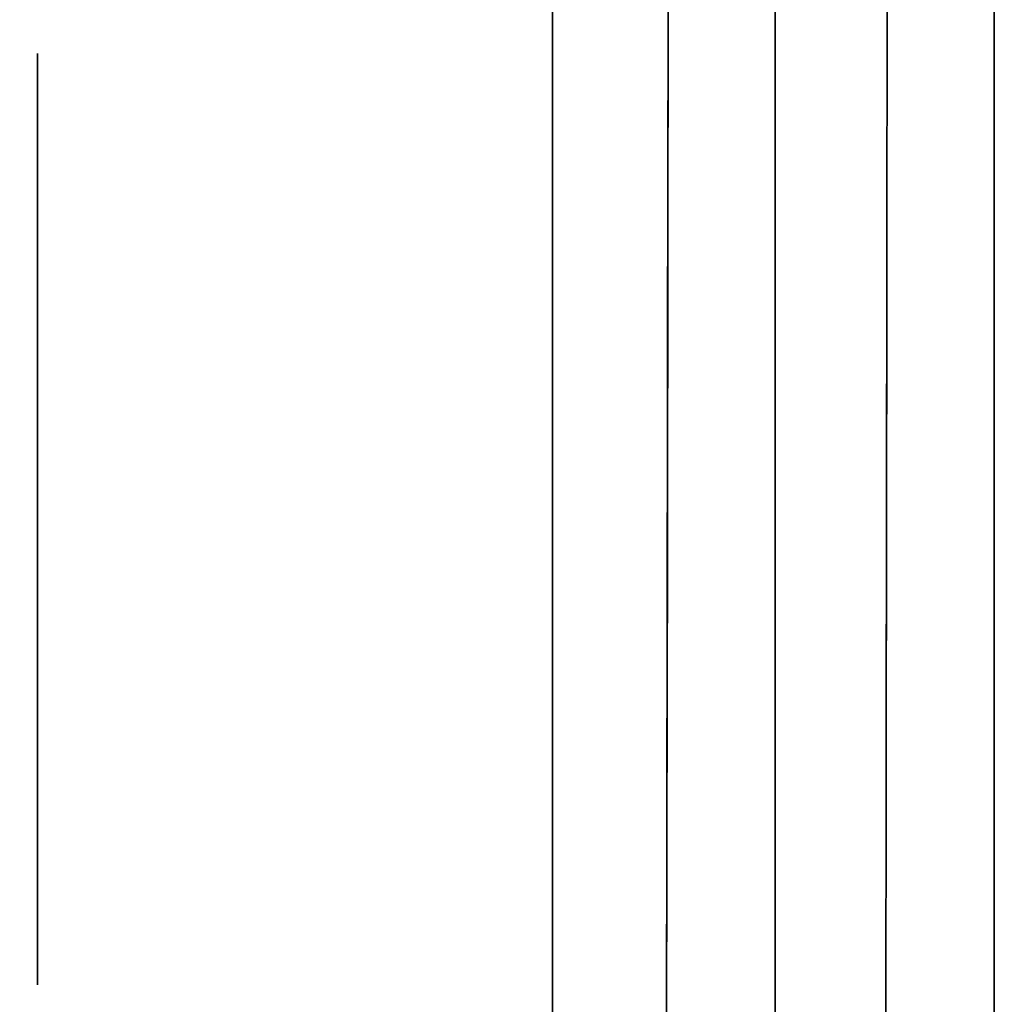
# Model space of a CAD drawing. Extents: x 413.3 to 457.5, y 5047.8 to 5050.
# Tile 343 of 656: x 435.3438 to 435.3718, y 5047.8479 to 5047.8762. Entities that reach past the tile are written whole.
import ezdxf

# ---------------------------------------------------------------- set-up
doc = ezdxf.new("R2010")
doc.units = 0
doc.header["$LTSCALE"] = 150
doc.header["$MEASUREMENT"] = 0
doc.layers.add('3DFACE_BOLT', color=7, linetype='CONTINUOUS')
doc.layers.add('3DFACE_SHAPE', color=7, linetype='CONTINUOUS')

msp = doc.modelspace()

# ---------------------------------------------------------------- linework, layer by layer
at = {"layer": '3DFACE_BOLT', "color": 1}
for points, invisible_edges in [([(435.359139, 5047.875234, -0.135), (435.359139, 5047.868547, -0.146583), (435.344339, 5047.875234, -0.135)], 14), ([(435.344339, 5047.875234, -0.135), (435.359139, 5047.868547, -0.146583), (435.344339, 5047.868547, -0.146583)], 3), ([(435.359139, 5047.868547, -0.123417), (435.359139, 5047.875234, -0.135), (435.344339, 5047.868547, -0.123417)], 14), ([(435.344339, 5047.868547, -0.123417), (435.359139, 5047.875234, -0.135), (435.344339, 5047.875234, -0.135)], 3), ([(435.344339, 5047.875234, -0.135), (435.344339, 5047.868547, -0.146583), (435.344339, 5047.868547, -0.123417)], 2), ([(435.359139, 5047.875234, -0.065), (435.359139, 5047.868547, -0.076583), (435.344339, 5047.875234, -0.065)], 14), ([(435.344339, 5047.875234, -0.065), (435.359139, 5047.868547, -0.076583), (435.344339, 5047.868547, -0.076583)], 3), ([(435.359139, 5047.868547, -0.053417), (435.359139, 5047.875234, -0.065), (435.344339, 5047.868547, -0.053417)], 14), ([(435.344339, 5047.868547, -0.053417), (435.359139, 5047.875234, -0.065), (435.344339, 5047.875234, -0.065)], 3), ([(435.344339, 5047.875234, -0.065), (435.344339, 5047.868547, -0.076583), (435.344339, 5047.868547, -0.053417)], 2), ([(435.359139, 5047.875234, -0.135), (435.359139, 5047.868547, -0.123417), (435.359139, 5047.868547, -0.146583)], 2), ([(435.359139, 5047.875234, -0.065), (435.359139, 5047.868547, -0.053417), (435.359139, 5047.868547, -0.076583)], 2), ([(435.378239, 5047.869859, -0.135), (435.378239, 5047.869468, -0.137472), (435.328239, 5047.869859, -0.135)], 14), ([(435.328239, 5047.869859, -0.135), (435.378239, 5047.869468, -0.137472), (435.328239, 5047.869468, -0.137472)], 3), ([(435.378239, 5047.869468, -0.132528), (435.378239, 5047.869859, -0.135), (435.328239, 5047.869468, -0.132528)], 14), ([(435.328239, 5047.869468, -0.132528), (435.378239, 5047.869859, -0.135), (435.328239, 5047.869859, -0.135)], 3), ([(435.378239, 5047.869859, -0.065), (435.378239, 5047.869468, -0.067472), (435.328239, 5047.869859, -0.065)], 14), ([(435.328239, 5047.869859, -0.065), (435.378239, 5047.869468, -0.067472), (435.328239, 5047.869468, -0.067472)], 3), ([(435.378239, 5047.869468, -0.062528), (435.378239, 5047.869859, -0.065), (435.328239, 5047.869468, -0.062528)], 14), ([(435.328239, 5047.869468, -0.062528), (435.378239, 5047.869859, -0.065), (435.328239, 5047.869859, -0.065)], 3), ([(435.378239, 5047.869468, -0.137472), (435.378239, 5047.868332, -0.139702), (435.328239, 5047.869468, -0.137472)], 14), ([(435.328239, 5047.869468, -0.137472), (435.378239, 5047.868332, -0.139702), (435.328239, 5047.868332, -0.139702)], 3), ([(435.378239, 5047.868332, -0.130298), (435.378239, 5047.869468, -0.132528), (435.328239, 5047.868332, -0.130298)], 14), ([(435.328239, 5047.868332, -0.130298), (435.378239, 5047.869468, -0.132528), (435.328239, 5047.869468, -0.132528)], 3), ([(435.378239, 5047.869468, -0.067472), (435.378239, 5047.868332, -0.069702), (435.328239, 5047.869468, -0.067472)], 14), ([(435.328239, 5047.869468, -0.067472), (435.378239, 5047.868332, -0.069702), (435.328239, 5047.868332, -0.069702)], 3), ([(435.378239, 5047.868332, -0.060298), (435.378239, 5047.869468, -0.062528), (435.328239, 5047.868332, -0.060298)], 14), ([(435.328239, 5047.868332, -0.060298), (435.378239, 5047.869468, -0.062528), (435.328239, 5047.869468, -0.062528)], 3), ([(435.359139, 5047.868547, -0.146583), (435.359139, 5047.855172, -0.146583), (435.344339, 5047.868547, -0.146583)], 14), ([(435.344339, 5047.868547, -0.146583), (435.359139, 5047.855172, -0.146583), (435.344339, 5047.855172, -0.146583)], 3), ([(435.359139, 5047.855172, -0.123417), (435.359139, 5047.868547, -0.123417), (435.344339, 5047.855172, -0.123417)], 14), ([(435.344339, 5047.855172, -0.123417), (435.359139, 5047.868547, -0.123417), (435.344339, 5047.868547, -0.123417)], 3), ([(435.344339, 5047.868547, -0.146583), (435.344339, 5047.855172, -0.146583), (435.344339, 5047.868547, -0.123417)], 14), ([(435.344339, 5047.868547, -0.123417), (435.344339, 5047.855172, -0.146583), (435.344339, 5047.855172, -0.123417)], 3), ([(435.359139, 5047.868547, -0.076583), (435.359139, 5047.855172, -0.076583), (435.344339, 5047.868547, -0.076583)], 14), ([(435.344339, 5047.868547, -0.076583), (435.359139, 5047.855172, -0.076583), (435.344339, 5047.855172, -0.076583)], 3), ([(435.359139, 5047.855172, -0.053417), (435.359139, 5047.868547, -0.053417), (435.344339, 5047.855172, -0.053417)], 14), ([(435.344339, 5047.855172, -0.053417), (435.359139, 5047.868547, -0.053417), (435.344339, 5047.868547, -0.053417)], 3), ([(435.344339, 5047.868547, -0.076583), (435.344339, 5047.855172, -0.076583), (435.344339, 5047.868547, -0.053417)], 14), ([(435.344339, 5047.868547, -0.053417), (435.344339, 5047.855172, -0.076583), (435.344339, 5047.855172, -0.053417)], 3), ([(435.359139, 5047.868547, -0.123417), (435.359139, 5047.855172, -0.123417), (435.359139, 5047.868547, -0.146583)], 14), ([(435.359139, 5047.868547, -0.146583), (435.359139, 5047.855172, -0.123417), (435.359139, 5047.855172, -0.146583)], 3), ([(435.359139, 5047.868547, -0.053417), (435.359139, 5047.855172, -0.053417), (435.359139, 5047.868547, -0.076583)], 14), ([(435.359139, 5047.868547, -0.076583), (435.359139, 5047.855172, -0.053417), (435.359139, 5047.855172, -0.076583)], 3), ([(435.378239, 5047.868332, -0.139702), (435.378239, 5047.866562, -0.141472), (435.328239, 5047.868332, -0.139702)], 14), ([(435.328239, 5047.868332, -0.139702), (435.378239, 5047.866562, -0.141472), (435.328239, 5047.866562, -0.141472)], 3), ([(435.378239, 5047.866562, -0.128528), (435.378239, 5047.868332, -0.130298), (435.328239, 5047.866562, -0.128528)], 14), ([(435.328239, 5047.866562, -0.128528), (435.378239, 5047.868332, -0.130298), (435.328239, 5047.868332, -0.130298)], 3), ([(435.378239, 5047.868332, -0.069702), (435.378239, 5047.866562, -0.071472), (435.328239, 5047.868332, -0.069702)], 14), ([(435.328239, 5047.868332, -0.069702), (435.378239, 5047.866562, -0.071472), (435.328239, 5047.866562, -0.071472)], 3), ([(435.378239, 5047.866562, -0.058528), (435.378239, 5047.868332, -0.060298), (435.328239, 5047.866562, -0.058528)], 14), ([(435.328239, 5047.866562, -0.058528), (435.378239, 5047.868332, -0.060298), (435.328239, 5047.868332, -0.060298)], 3), ([(435.378239, 5047.866562, -0.141472), (435.378239, 5047.864332, -0.142608), (435.328239, 5047.866562, -0.141472)], 14), ([(435.328239, 5047.866562, -0.141472), (435.378239, 5047.864332, -0.142608), (435.328239, 5047.864332, -0.142608)], 3), ([(435.378239, 5047.864332, -0.127392), (435.378239, 5047.866562, -0.128528), (435.328239, 5047.864332, -0.127392)], 14), ([(435.328239, 5047.864332, -0.127392), (435.378239, 5047.866562, -0.128528), (435.328239, 5047.866562, -0.128528)], 3), ([(435.378239, 5047.866562, -0.071472), (435.378239, 5047.864332, -0.072608), (435.328239, 5047.866562, -0.071472)], 14), ([(435.328239, 5047.866562, -0.071472), (435.378239, 5047.864332, -0.072608), (435.328239, 5047.864332, -0.072608)], 3), ([(435.378239, 5047.864332, -0.057392), (435.378239, 5047.866562, -0.058528), (435.328239, 5047.864332, -0.057392)], 14), ([(435.328239, 5047.864332, -0.057392), (435.378239, 5047.866562, -0.058528), (435.328239, 5047.866562, -0.058528)], 3), ([(435.378239, 5047.864332, -0.142608), (435.378239, 5047.861859, -0.143), (435.328239, 5047.864332, -0.142608)], 14), ([(435.328239, 5047.864332, -0.142608), (435.378239, 5047.861859, -0.143), (435.328239, 5047.861859, -0.143)], 3), ([(435.378239, 5047.861859, -0.127), (435.378239, 5047.864332, -0.127392), (435.328239, 5047.861859, -0.127)], 14), ([(435.328239, 5047.861859, -0.127), (435.378239, 5047.864332, -0.127392), (435.328239, 5047.864332, -0.127392)], 3), ([(435.378239, 5047.864332, -0.072608), (435.378239, 5047.861859, -0.073), (435.328239, 5047.864332, -0.072608)], 14), ([(435.328239, 5047.864332, -0.072608), (435.378239, 5047.861859, -0.073), (435.328239, 5047.861859, -0.073)], 3), ([(435.378239, 5047.861859, -0.057), (435.378239, 5047.864332, -0.057392), (435.328239, 5047.861859, -0.057)], 14), ([(435.328239, 5047.861859, -0.057), (435.378239, 5047.864332, -0.057392), (435.328239, 5047.864332, -0.057392)], 3), ([(435.378239, 5047.861859, -0.143), (435.378239, 5047.859387, -0.142608), (435.328239, 5047.861859, -0.143)], 14), ([(435.328239, 5047.861859, -0.143), (435.378239, 5047.859387, -0.142608), (435.328239, 5047.859387, -0.142608)], 3), ([(435.378239, 5047.859387, -0.127392), (435.378239, 5047.861859, -0.127), (435.328239, 5047.859387, -0.127392)], 14), ([(435.328239, 5047.859387, -0.127392), (435.378239, 5047.861859, -0.127), (435.328239, 5047.861859, -0.127)], 3), ([(435.378239, 5047.861859, -0.073), (435.378239, 5047.859387, -0.072608), (435.328239, 5047.861859, -0.073)], 14), ([(435.328239, 5047.861859, -0.073), (435.378239, 5047.859387, -0.072608), (435.328239, 5047.859387, -0.072608)], 3), ([(435.378239, 5047.859387, -0.057392), (435.378239, 5047.861859, -0.057), (435.328239, 5047.859387, -0.057392)], 14), ([(435.328239, 5047.859387, -0.057392), (435.378239, 5047.861859, -0.057), (435.328239, 5047.861859, -0.057)], 3), ([(435.378239, 5047.859387, -0.142608), (435.378239, 5047.857157, -0.141472), (435.328239, 5047.859387, -0.142608)], 14), ([(435.328239, 5047.859387, -0.142608), (435.378239, 5047.857157, -0.141472), (435.328239, 5047.857157, -0.141472)], 3), ([(435.378239, 5047.857157, -0.128528), (435.378239, 5047.859387, -0.127392), (435.328239, 5047.857157, -0.128528)], 14), ([(435.328239, 5047.857157, -0.128528), (435.378239, 5047.859387, -0.127392), (435.328239, 5047.859387, -0.127392)], 3), ([(435.378239, 5047.859387, -0.072608), (435.378239, 5047.857157, -0.071472), (435.328239, 5047.859387, -0.072608)], 14), ([(435.328239, 5047.859387, -0.072608), (435.378239, 5047.857157, -0.071472), (435.328239, 5047.857157, -0.071472)], 3), ([(435.378239, 5047.857157, -0.058528), (435.378239, 5047.859387, -0.057392), (435.328239, 5047.857157, -0.058528)], 14), ([(435.328239, 5047.857157, -0.058528), (435.378239, 5047.859387, -0.057392), (435.328239, 5047.859387, -0.057392)], 3), ([(435.378239, 5047.857157, -0.141472), (435.378239, 5047.855387, -0.139702), (435.328239, 5047.857157, -0.141472)], 14), ([(435.328239, 5047.857157, -0.141472), (435.378239, 5047.855387, -0.139702), (435.328239, 5047.855387, -0.139702)], 3), ([(435.378239, 5047.855387, -0.130298), (435.378239, 5047.857157, -0.128528), (435.328239, 5047.855387, -0.130298)], 14), ([(435.328239, 5047.855387, -0.130298), (435.378239, 5047.857157, -0.128528), (435.328239, 5047.857157, -0.128528)], 3), ([(435.378239, 5047.857157, -0.071472), (435.378239, 5047.855387, -0.069702), (435.328239, 5047.857157, -0.071472)], 14), ([(435.328239, 5047.857157, -0.071472), (435.378239, 5047.855387, -0.069702), (435.328239, 5047.855387, -0.069702)], 3), ([(435.378239, 5047.855387, -0.060298), (435.378239, 5047.857157, -0.058528), (435.328239, 5047.855387, -0.060298)], 14), ([(435.328239, 5047.855387, -0.060298), (435.378239, 5047.857157, -0.058528), (435.328239, 5047.857157, -0.058528)], 3), ([(435.378239, 5047.855387, -0.139702), (435.378239, 5047.854251, -0.137472), (435.328239, 5047.855387, -0.139702)], 14), ([(435.328239, 5047.855387, -0.139702), (435.378239, 5047.854251, -0.137472), (435.328239, 5047.854251, -0.137472)], 3), ([(435.378239, 5047.854251, -0.132528), (435.378239, 5047.855387, -0.130298), (435.328239, 5047.854251, -0.132528)], 14), ([(435.328239, 5047.854251, -0.132528), (435.378239, 5047.855387, -0.130298), (435.328239, 5047.855387, -0.130298)], 3), ([(435.378239, 5047.855387, -0.069702), (435.378239, 5047.854251, -0.067472), (435.328239, 5047.855387, -0.069702)], 14), ([(435.328239, 5047.855387, -0.069702), (435.378239, 5047.854251, -0.067472), (435.328239, 5047.854251, -0.067472)], 3), ([(435.378239, 5047.854251, -0.062528), (435.378239, 5047.855387, -0.060298), (435.328239, 5047.854251, -0.062528)], 14), ([(435.328239, 5047.854251, -0.062528), (435.378239, 5047.855387, -0.060298), (435.328239, 5047.855387, -0.060298)], 3), ([(435.359139, 5047.855172, -0.146583), (435.359139, 5047.848484, -0.135), (435.344339, 5047.855172, -0.146583)], 14), ([(435.344339, 5047.855172, -0.146583), (435.359139, 5047.848484, -0.135), (435.344339, 5047.848484, -0.135)], 3), ([(435.359139, 5047.848484, -0.135), (435.359139, 5047.855172, -0.123417), (435.344339, 5047.848484, -0.135)], 14), ([(435.344339, 5047.848484, -0.135), (435.359139, 5047.855172, -0.123417), (435.344339, 5047.855172, -0.123417)], 3), ([(435.344339, 5047.855172, -0.146583), (435.344339, 5047.848484, -0.135), (435.344339, 5047.855172, -0.123417)], 12), ([(435.359139, 5047.855172, -0.076583), (435.359139, 5047.848484, -0.065), (435.344339, 5047.855172, -0.076583)], 14), ([(435.344339, 5047.855172, -0.076583), (435.359139, 5047.848484, -0.065), (435.344339, 5047.848484, -0.065)], 3), ([(435.359139, 5047.848484, -0.065), (435.359139, 5047.855172, -0.053417), (435.344339, 5047.848484, -0.065)], 14), ([(435.344339, 5047.848484, -0.065), (435.359139, 5047.855172, -0.053417), (435.344339, 5047.855172, -0.053417)], 3), ([(435.344339, 5047.855172, -0.076583), (435.344339, 5047.848484, -0.065), (435.344339, 5047.855172, -0.053417)], 12), ([(435.359139, 5047.855172, -0.123417), (435.359139, 5047.848484, -0.135), (435.359139, 5047.855172, -0.146583)], 12), ([(435.359139, 5047.855172, -0.053417), (435.359139, 5047.848484, -0.065), (435.359139, 5047.855172, -0.076583)], 12), ([(435.378239, 5047.854251, -0.137472), (435.378239, 5047.853859, -0.135), (435.328239, 5047.854251, -0.137472)], 14), ([(435.328239, 5047.854251, -0.137472), (435.378239, 5047.853859, -0.135), (435.328239, 5047.853859, -0.135)], 3), ([(435.378239, 5047.853859, -0.135), (435.378239, 5047.854251, -0.132528), (435.328239, 5047.853859, -0.135)], 14), ([(435.328239, 5047.853859, -0.135), (435.378239, 5047.854251, -0.132528), (435.328239, 5047.854251, -0.132528)], 3), ([(435.378239, 5047.854251, -0.067472), (435.378239, 5047.853859, -0.065), (435.328239, 5047.854251, -0.067472)], 14), ([(435.328239, 5047.854251, -0.067472), (435.378239, 5047.853859, -0.065), (435.328239, 5047.853859, -0.065)], 3), ([(435.378239, 5047.853859, -0.065), (435.378239, 5047.854251, -0.062528), (435.328239, 5047.853859, -0.065)], 14), ([(435.328239, 5047.853859, -0.065), (435.378239, 5047.854251, -0.062528), (435.328239, 5047.854251, -0.062528)], 3)]:
    msp.add_3dface(points, dxfattribs=dict(at, invisible_edges=invisible_edges))
at = {"layer": '3DFACE_SHAPE', "color": 13}
for points, invisible_edges in [([(435.365539, 5050.025014, -0.1905), (435.26869, 5050.025153, -0.1905), (435.26554, 5047.825153, -0.1905)], 12), ([(435.26869, 5050.025153, -0.0095), (435.362442, 5047.861866, -0.0095), (435.26554, 5047.825153, -0.0095)], 3), ([(435.468689, 5050.024866), (435.26869, 5050.025153), (435.26554, 5047.825153)], 12), ([(435.26554, 5047.825153, -0.2), (435.26869, 5050.025153, -0.2), (435.465539, 5047.824866, -0.2)], 2), ([(435.362389, 5047.825014, -0.1905), (435.365539, 5050.025014, -0.1905), (435.26554, 5047.825153, -0.1905)], 2), ([(435.362623, 5047.988166, -0.0095), (435.362442, 5047.861866, -0.0095), (435.26869, 5050.025153, -0.0095)], 14), ([(435.26869, 5050.025153, -0.2), (435.468689, 5050.024866, -0.2), (435.465539, 5047.824866, -0.2)], 12), ([(435.362389, 5047.825014, -0.1905), (435.365306, 5049.861864, -0.1435), (435.365539, 5050.025014, -0.1905)], 3), ([(435.368923, 5047.988157, -0.0565), (435.371839, 5050.025005, -0.0095), (435.368689, 5047.825005, -0.0095)], 13), ([(435.371606, 5049.861855, -0.1435), (435.368689, 5047.825005, -0.1905), (435.371839, 5050.025005, -0.1905)], 13), ([(435.368689, 5047.825005, -0.0095), (435.371839, 5050.025005, -0.0095), (435.465539, 5047.824866, -0.0095)], 2), ([(435.468689, 5050.024866, -0.1905), (435.371839, 5050.025005, -0.1905), (435.368689, 5047.825005, -0.1905)], 12), ([(435.371839, 5050.025005, -0.0095), (435.468689, 5050.024866, -0.0095), (435.465539, 5047.824866, -0.0095)], 12), ([(435.465539, 5047.824866), (435.468689, 5050.024866), (435.26554, 5047.825153)], 2), ([(435.465539, 5047.824866, -0.1905), (435.468689, 5050.024866, -0.1905), (435.368689, 5047.825005, -0.1905)], 2), ([(435.362389, 5047.825014, -0.1905), (435.362623, 5047.988166, -0.1435), (435.365306, 5049.861864, -0.1435)], 15), ([(435.368923, 5047.988157, -0.1435), (435.368689, 5047.825005, -0.1905), (435.371606, 5049.861855, -0.1435)], 15), ([(435.365539, 5047.834509, -1), (435.365539, 5048.015509, -1), (435.371839, 5047.834509, -1)], 14), ([(435.365539, 5048.015509, -1), (435.371839, 5048.015509, -1), (435.371839, 5047.834509, -1)], 13), ([(435.365539, 5048.015509, -0.2), (435.365539, 5047.834509, -0.2), (435.371839, 5048.015509, -0.2)], 14), ([(435.365539, 5047.834509, -0.2), (435.371839, 5047.834509, -0.2), (435.371839, 5048.015509, -0.2)], 13), ([(435.365539, 5047.834509, -1), (435.365539, 5047.834509, -0.2), (435.365539, 5048.015509, -1)], 2), ([(435.365539, 5047.834509, -0.2), (435.365539, 5048.015509, -0.2), (435.365539, 5048.015509, -1)], 12), ([(435.371839, 5048.015509, -1), (435.371839, 5048.015509, -0.2), (435.371839, 5047.834509, -1)], 2), ([(435.371839, 5048.015509, -0.2), (435.371839, 5047.834509, -0.2), (435.371839, 5047.834509, -1)], 12), ([(435.362623, 5047.988166, -0.1435), (435.362389, 5047.825014, -0.1905), (435.362442, 5047.861866, -0.1435)], 15), ([(435.362451, 5047.867877, -0.14101), (435.362623, 5047.988166, -0.1435), (435.362442, 5047.861866, -0.1435)], 3), ([(435.362451, 5047.867877, -0.07101), (435.362623, 5047.988166, -0.1265), (435.362442, 5047.861866, -0.0735)], 3), ([(435.362623, 5047.988166, -0.1265), (435.362614, 5047.982156, -0.12899), (435.362442, 5047.861866, -0.0735)], 14), ([(435.362614, 5047.982156, -0.05899), (435.362442, 5047.861866, -0.0095), (435.362623, 5047.988166, -0.0565)], 3), ([(435.362442, 5047.861866, -0.0095), (435.362623, 5047.988166, -0.0095), (435.362623, 5047.988166, -0.0565)], 14), ([(435.362614, 5047.982156, -0.14101), (435.362623, 5047.988166, -0.1435), (435.362451, 5047.867877, -0.14101)], 14), ([(435.362614, 5047.982156, -0.07101), (435.362623, 5047.988166, -0.0735), (435.362451, 5047.867877, -0.07101)], 14), ([(435.362623, 5047.988166, -0.0735), (435.362623, 5047.988166, -0.1265), (435.362451, 5047.867877, -0.07101)], 15), ([(435.368689, 5047.825005, -0.0095), (435.368742, 5047.861857, -0.0565), (435.368923, 5047.988157, -0.0565)], 15), ([(435.368742, 5047.861857, -0.1435), (435.368689, 5047.825005, -0.1905), (435.368923, 5047.988157, -0.1435)], 15), ([(435.368751, 5047.867868, -0.12899), (435.368923, 5047.988157, -0.0735), (435.368742, 5047.861857, -0.1265)], 3), ([(435.368923, 5047.988157, -0.0735), (435.368914, 5047.982147, -0.07101), (435.368742, 5047.861857, -0.1265)], 14), ([(435.368742, 5047.861857, -0.0565), (435.368751, 5047.867868, -0.05899), (435.368923, 5047.988157, -0.0565)], 14), ([(435.368914, 5047.982147, -0.14101), (435.368742, 5047.861857, -0.1435), (435.368923, 5047.988157, -0.1435)], 3), ([(435.368923, 5047.988157, -0.0735), (435.368751, 5047.867868, -0.12899), (435.368923, 5047.988157, -0.1265)], 15), ([(435.368923, 5047.988157, -0.1265), (435.368751, 5047.867868, -0.12899), (435.368914, 5047.982147, -0.12899)], 3), ([(435.368923, 5047.988157, -0.0565), (435.368751, 5047.867868, -0.05899), (435.368914, 5047.982147, -0.05899)], 3), ([(435.362442, 5047.861866, -0.0735), (435.362614, 5047.982156, -0.12899), (435.362442, 5047.861866, -0.1265)], 15), ([(435.362614, 5047.982156, -0.12899), (435.362451, 5047.867877, -0.12899), (435.362442, 5047.861866, -0.1265)], 15), ([(435.362451, 5047.867877, -0.05899), (435.362442, 5047.861866, -0.0565), (435.362614, 5047.982156, -0.05899)], 14), ([(435.362442, 5047.861866, -0.0565), (435.362442, 5047.861866, -0.0095), (435.362614, 5047.982156, -0.05899)], 15), ([(435.362451, 5047.867877, -0.14101), (435.362454, 5047.870366, -0.135), (435.362614, 5047.982156, -0.14101)], 14), ([(435.362614, 5047.982156, -0.12899), (435.362611, 5047.979666, -0.135), (435.362451, 5047.867877, -0.12899)], 14), ([(435.362451, 5047.867877, -0.07101), (435.362454, 5047.870366, -0.065), (435.362614, 5047.982156, -0.07101)], 14), ([(435.362614, 5047.982156, -0.05899), (435.362611, 5047.979666, -0.065), (435.362451, 5047.867877, -0.05899)], 14), ([(435.362454, 5047.870366, -0.135), (435.362611, 5047.979666, -0.135), (435.362614, 5047.982156, -0.14101)], 13), ([(435.362454, 5047.870366, -0.065), (435.362611, 5047.979666, -0.065), (435.362614, 5047.982156, -0.07101)], 13), ([(435.368742, 5047.861857, -0.1265), (435.368914, 5047.982147, -0.07101), (435.368742, 5047.861857, -0.0735)], 15), ([(435.368914, 5047.982147, -0.07101), (435.368751, 5047.867868, -0.07101), (435.368742, 5047.861857, -0.0735)], 13), ([(435.368751, 5047.867868, -0.14101), (435.368742, 5047.861857, -0.1435), (435.368914, 5047.982147, -0.14101)], 14), ([(435.368751, 5047.867868, -0.12899), (435.368754, 5047.870357, -0.135), (435.368914, 5047.982147, -0.12899)], 14), ([(435.368914, 5047.982147, -0.07101), (435.368911, 5047.979657, -0.065), (435.368751, 5047.867868, -0.07101)], 14), ([(435.368751, 5047.867868, -0.05899), (435.368754, 5047.870357, -0.065), (435.368914, 5047.982147, -0.05899)], 14), ([(435.368914, 5047.982147, -0.14101), (435.368911, 5047.979657, -0.135), (435.368751, 5047.867868, -0.14101)], 14), ([(435.368914, 5047.982147, -0.12899), (435.368754, 5047.870357, -0.135), (435.368911, 5047.979657, -0.135)], 3), ([(435.368754, 5047.870357, -0.065), (435.368911, 5047.979657, -0.065), (435.368914, 5047.982147, -0.05899)], 13), ([(435.362611, 5047.979666, -0.135), (435.362454, 5047.870366, -0.135), (435.362451, 5047.867877, -0.12899)], 13), ([(435.362611, 5047.979666, -0.065), (435.362454, 5047.870366, -0.065), (435.362451, 5047.867877, -0.05899)], 13), ([(435.368911, 5047.979657, -0.065), (435.368754, 5047.870357, -0.065), (435.368751, 5047.867868, -0.07101)], 13), ([(435.368911, 5047.979657, -0.135), (435.368754, 5047.870357, -0.135), (435.368751, 5047.867868, -0.14101)], 13), ([(435.359139, 5047.915459, -0.03), (435.359139, 5047.861859, -0.03), (435.365539, 5047.921859, -0.03)], 14), ([(435.365539, 5047.921859, -0.03), (435.359139, 5047.861859, -0.03), (435.365539, 5047.819859, -0.03)], 3), ([(435.365539, 5047.819859, -0.17), (435.359139, 5047.915459, -0.17), (435.365539, 5047.921859, -0.17)], 3), ([(435.359139, 5047.915459, -0.03), (435.359139, 5047.861859, -0.03), (435.365539, 5047.921859, -0.03)], 14), ([(435.365539, 5047.921859, -0.03), (435.359139, 5047.861859, -0.03), (435.365539, 5047.819859, -0.03)], 3), ([(435.365539, 5047.819859, -0.17), (435.359139, 5047.915459, -0.17), (435.365539, 5047.921859, -0.17)], 3), ([(435.365539, 5047.819859, -0.03), (435.365539, 5047.86787, -0.05899), (435.365539, 5047.921859, -0.03)], 3), ([(435.365539, 5047.86787, -0.05899), (435.365539, 5047.921859, -0.065), (435.365539, 5047.921859, -0.03)], 13), ([(435.365539, 5047.86787, -0.05899), (435.365539, 5047.870359, -0.065), (435.365539, 5047.921859, -0.065)], 14), ([(435.365539, 5047.870359, -0.065), (435.365539, 5047.86787, -0.07101), (435.365539, 5047.921859, -0.065)], 14), ([(435.365539, 5047.870359, -0.135), (435.365539, 5047.921859, -0.065), (435.365539, 5047.86787, -0.07101)], 15), ([(435.365539, 5047.861859, -0.1435), (435.365539, 5047.921859, -0.135), (435.365539, 5047.86787, -0.14101)], 3), ([(435.365539, 5047.86787, -0.14101), (435.365539, 5047.921859, -0.135), (435.365539, 5047.870359, -0.135)], 3), ([(435.365539, 5047.921859, -0.135), (435.365539, 5047.921859, -0.065), (435.365539, 5047.870359, -0.135)], 14), ([(435.365539, 5047.921859, -0.135), (435.365539, 5047.861859, -0.1435), (435.365539, 5047.921859, -0.17)], 3), ([(435.365539, 5047.861859, -0.1435), (435.365539, 5047.855849, -0.14101), (435.365539, 5047.921859, -0.17)], 14), ([(435.365539, 5047.921859, -0.17), (435.365539, 5047.855849, -0.14101), (435.365539, 5047.819859, -0.17)], 3), ([(435.365539, 5047.819859, -0.03), (435.365539, 5047.86787, -0.05899), (435.365539, 5047.921859, -0.03)], 3), ([(435.365539, 5047.86787, -0.05899), (435.365539, 5047.921859, -0.065), (435.365539, 5047.921859, -0.03)], 13), ([(435.365539, 5047.86787, -0.05899), (435.365539, 5047.870359, -0.065), (435.365539, 5047.921859, -0.065)], 14), ([(435.365539, 5047.870359, -0.065), (435.365539, 5047.86787, -0.07101), (435.365539, 5047.921859, -0.065)], 14), ([(435.365539, 5047.870359, -0.135), (435.365539, 5047.921859, -0.065), (435.365539, 5047.86787, -0.07101)], 15), ([(435.365539, 5047.861859, -0.1435), (435.365539, 5047.921859, -0.135), (435.365539, 5047.86787, -0.14101)], 3), ([(435.365539, 5047.86787, -0.14101), (435.365539, 5047.921859, -0.135), (435.365539, 5047.870359, -0.135)], 3), ([(435.365539, 5047.921859, -0.135), (435.365539, 5047.921859, -0.065), (435.365539, 5047.870359, -0.135)], 14), ([(435.365539, 5047.921859, -0.135), (435.365539, 5047.861859, -0.1435), (435.365539, 5047.921859, -0.17)], 3), ([(435.365539, 5047.861859, -0.1435), (435.365539, 5047.855849, -0.14101), (435.365539, 5047.921859, -0.17)], 14), ([(435.365539, 5047.921859, -0.17), (435.365539, 5047.855849, -0.14101), (435.365539, 5047.819859, -0.17)], 3), ([(435.359139, 5047.819859, -0.17), (435.359139, 5047.86787, -0.14101), (435.359139, 5047.915459, -0.17)], 3), ([(435.359139, 5047.86787, -0.14101), (435.359139, 5047.870359, -0.135), (435.359139, 5047.915459, -0.17)], 14), ([(435.359139, 5047.915459, -0.17), (435.359139, 5047.870359, -0.135), (435.359139, 5047.86787, -0.12899)], 13), ([(435.359139, 5047.86787, -0.12899), (435.359139, 5047.870359, -0.065), (435.359139, 5047.915459, -0.17)], 15), ([(435.359139, 5047.870359, -0.065), (435.359139, 5047.86787, -0.05899), (435.359139, 5047.915459, -0.17)], 14), ([(435.359139, 5047.915459, -0.17), (435.359139, 5047.86787, -0.05899), (435.359139, 5047.915459, -0.03)], 3), ([(435.359139, 5047.86787, -0.05899), (435.359139, 5047.861859, -0.03), (435.359139, 5047.915459, -0.03)], 13), ([(435.359139, 5047.819859, -0.17), (435.359139, 5047.915459, -0.17), (435.365539, 5047.819859, -0.17)], 2), ([(435.359139, 5047.819859, -0.17), (435.359139, 5047.86787, -0.14101), (435.359139, 5047.915459, -0.17)], 3), ([(435.359139, 5047.86787, -0.14101), (435.359139, 5047.870359, -0.135), (435.359139, 5047.915459, -0.17)], 14), ([(435.359139, 5047.915459, -0.17), (435.359139, 5047.870359, -0.135), (435.359139, 5047.86787, -0.12899)], 13), ([(435.359139, 5047.86787, -0.12899), (435.359139, 5047.870359, -0.065), (435.359139, 5047.915459, -0.17)], 15), ([(435.359139, 5047.870359, -0.065), (435.359139, 5047.86787, -0.05899), (435.359139, 5047.915459, -0.17)], 14), ([(435.359139, 5047.915459, -0.17), (435.359139, 5047.86787, -0.05899), (435.359139, 5047.915459, -0.03)], 3), ([(435.359139, 5047.86787, -0.05899), (435.359139, 5047.861859, -0.03), (435.359139, 5047.915459, -0.03)], 13), ([(435.359139, 5047.819859, -0.17), (435.359139, 5047.915459, -0.17), (435.365539, 5047.819859, -0.17)], 2), ([(435.359139, 5047.86787, -0.07101), (435.359139, 5047.870359, -0.065), (435.359139, 5047.86787, -0.12899)], 14), ([(435.359139, 5047.86787, -0.14101), (435.365539, 5047.86787, -0.14101), (435.359139, 5047.870359, -0.135)], 3), ([(435.365539, 5047.86787, -0.14101), (435.365539, 5047.870359, -0.135), (435.359139, 5047.870359, -0.135)], 14), ([(435.359139, 5047.870359, -0.135), (435.365539, 5047.870359, -0.135), (435.359139, 5047.86787, -0.12899)], 3), ([(435.365539, 5047.870359, -0.135), (435.365539, 5047.86787, -0.12899), (435.359139, 5047.86787, -0.12899)], 14), ([(435.359139, 5047.86787, -0.07101), (435.365539, 5047.86787, -0.07101), (435.359139, 5047.870359, -0.065)], 3), ([(435.365539, 5047.86787, -0.07101), (435.365539, 5047.870359, -0.065), (435.359139, 5047.870359, -0.065)], 14), ([(435.359139, 5047.870359, -0.065), (435.365539, 5047.870359, -0.065), (435.359139, 5047.86787, -0.05899)], 3), ([(435.365539, 5047.870359, -0.065), (435.365539, 5047.86787, -0.05899), (435.359139, 5047.86787, -0.05899)], 14), ([(435.359139, 5047.86787, -0.07101), (435.359139, 5047.870359, -0.065), (435.359139, 5047.86787, -0.12899)], 14), ([(435.359139, 5047.86787, -0.14101), (435.365539, 5047.86787, -0.14101), (435.359139, 5047.870359, -0.135)], 3), ([(435.365539, 5047.86787, -0.14101), (435.365539, 5047.870359, -0.135), (435.359139, 5047.870359, -0.135)], 14), ([(435.359139, 5047.870359, -0.135), (435.365539, 5047.870359, -0.135), (435.359139, 5047.86787, -0.12899)], 3), ([(435.365539, 5047.870359, -0.135), (435.365539, 5047.86787, -0.12899), (435.359139, 5047.86787, -0.12899)], 14), ([(435.359139, 5047.86787, -0.07101), (435.365539, 5047.86787, -0.07101), (435.359139, 5047.870359, -0.065)], 3), ([(435.365539, 5047.86787, -0.07101), (435.365539, 5047.870359, -0.065), (435.359139, 5047.870359, -0.065)], 14), ([(435.359139, 5047.870359, -0.065), (435.365539, 5047.870359, -0.065), (435.359139, 5047.86787, -0.05899)], 3), ([(435.365539, 5047.870359, -0.065), (435.365539, 5047.86787, -0.05899), (435.359139, 5047.86787, -0.05899)], 14), ([(435.362451, 5047.867877, -0.12899), (435.362454, 5047.870366, -0.135), (435.368754, 5047.870357, -0.135)], 14), ([(435.362454, 5047.870366, -0.135), (435.362451, 5047.867877, -0.14101), (435.368751, 5047.867868, -0.14101)], 14), ([(435.362451, 5047.867877, -0.05899), (435.362454, 5047.870366, -0.065), (435.368754, 5047.870357, -0.065)], 14), ([(435.362454, 5047.870366, -0.065), (435.362451, 5047.867877, -0.07101), (435.368751, 5047.867868, -0.07101)], 14), ([(435.368751, 5047.867868, -0.12899), (435.362451, 5047.867877, -0.12899), (435.368754, 5047.870357, -0.135)], 3), ([(435.368751, 5047.867868, -0.05899), (435.362451, 5047.867877, -0.05899), (435.368754, 5047.870357, -0.065)], 3), ([(435.368754, 5047.870357, -0.135), (435.362454, 5047.870366, -0.135), (435.368751, 5047.867868, -0.14101)], 3), ([(435.368754, 5047.870357, -0.065), (435.362454, 5047.870366, -0.065), (435.368751, 5047.867868, -0.07101)], 3), ([(435.365539, 5047.86787, -0.12899), (435.365539, 5047.870359, -0.135), (435.365539, 5047.861859, -0.0735)], 14), ([(435.365539, 5047.861859, -0.0735), (435.365539, 5047.870359, -0.135), (435.365539, 5047.86787, -0.07101)], 3), ([(435.365539, 5047.86787, -0.12899), (435.365539, 5047.870359, -0.135), (435.365539, 5047.861859, -0.0735)], 14), ([(435.365539, 5047.861859, -0.0735), (435.365539, 5047.870359, -0.135), (435.365539, 5047.86787, -0.07101)], 3), ([(435.359139, 5047.819859, -0.17), (435.359139, 5047.861859, -0.1435), (435.359139, 5047.86787, -0.14101)], 13), ([(435.359139, 5047.861859, -0.0735), (435.359139, 5047.86787, -0.07101), (435.359139, 5047.861859, -0.1265)], 14), ([(435.359139, 5047.861859, -0.1265), (435.359139, 5047.86787, -0.07101), (435.359139, 5047.86787, -0.12899)], 15), ([(435.359139, 5047.86787, -0.05899), (435.359139, 5047.861859, -0.0565), (435.359139, 5047.861859, -0.03)], 14), ([(435.359139, 5047.861859, -0.1435), (435.365539, 5047.861859, -0.1435), (435.359139, 5047.86787, -0.14101)], 3), ([(435.365539, 5047.861859, -0.1435), (435.365539, 5047.86787, -0.14101), (435.359139, 5047.86787, -0.14101)], 14), ([(435.359139, 5047.86787, -0.12899), (435.365539, 5047.86787, -0.12899), (435.359139, 5047.861859, -0.1265)], 3), ([(435.365539, 5047.86787, -0.12899), (435.365539, 5047.861859, -0.1265), (435.359139, 5047.861859, -0.1265)], 14), ([(435.359139, 5047.861859, -0.0735), (435.365539, 5047.861859, -0.0735), (435.359139, 5047.86787, -0.07101)], 3), ([(435.365539, 5047.861859, -0.0735), (435.365539, 5047.86787, -0.07101), (435.359139, 5047.86787, -0.07101)], 14), ([(435.359139, 5047.86787, -0.05899), (435.365539, 5047.86787, -0.05899), (435.359139, 5047.861859, -0.0565)], 3), ([(435.365539, 5047.86787, -0.05899), (435.365539, 5047.861859, -0.0565), (435.359139, 5047.861859, -0.0565)], 14), ([(435.359139, 5047.819859, -0.17), (435.359139, 5047.861859, -0.1435), (435.359139, 5047.86787, -0.14101)], 13), ([(435.359139, 5047.861859, -0.0735), (435.359139, 5047.86787, -0.07101), (435.359139, 5047.861859, -0.1265)], 14), ([(435.359139, 5047.861859, -0.1265), (435.359139, 5047.86787, -0.07101), (435.359139, 5047.86787, -0.12899)], 15), ([(435.359139, 5047.86787, -0.05899), (435.359139, 5047.861859, -0.0565), (435.359139, 5047.861859, -0.03)], 14), ([(435.359139, 5047.861859, -0.1435), (435.365539, 5047.861859, -0.1435), (435.359139, 5047.86787, -0.14101)], 3), ([(435.365539, 5047.861859, -0.1435), (435.365539, 5047.86787, -0.14101), (435.359139, 5047.86787, -0.14101)], 14), ([(435.359139, 5047.86787, -0.12899), (435.365539, 5047.86787, -0.12899), (435.359139, 5047.861859, -0.1265)], 3), ([(435.365539, 5047.86787, -0.12899), (435.365539, 5047.861859, -0.1265), (435.359139, 5047.861859, -0.1265)], 14), ([(435.359139, 5047.861859, -0.0735), (435.365539, 5047.861859, -0.0735), (435.359139, 5047.86787, -0.07101)], 3), ([(435.365539, 5047.861859, -0.0735), (435.365539, 5047.86787, -0.07101), (435.359139, 5047.86787, -0.07101)], 14), ([(435.359139, 5047.86787, -0.05899), (435.365539, 5047.86787, -0.05899), (435.359139, 5047.861859, -0.0565)], 3), ([(435.365539, 5047.86787, -0.05899), (435.365539, 5047.861859, -0.0565), (435.359139, 5047.861859, -0.0565)], 14), ([(435.362442, 5047.861866, -0.1265), (435.362451, 5047.867877, -0.12899), (435.368751, 5047.867868, -0.12899)], 14), ([(435.362451, 5047.867877, -0.14101), (435.362442, 5047.861866, -0.1435), (435.368742, 5047.861857, -0.1435)], 14), ([(435.362442, 5047.861866, -0.0565), (435.362451, 5047.867877, -0.05899), (435.368751, 5047.867868, -0.05899)], 14), ([(435.362451, 5047.867877, -0.07101), (435.362442, 5047.861866, -0.0735), (435.368742, 5047.861857, -0.0735)], 14), ([(435.368742, 5047.861857, -0.1265), (435.362442, 5047.861866, -0.1265), (435.368751, 5047.867868, -0.12899)], 3), ([(435.368742, 5047.861857, -0.0565), (435.362442, 5047.861866, -0.0565), (435.368751, 5047.867868, -0.05899)], 3), ([(435.368751, 5047.867868, -0.14101), (435.362451, 5047.867877, -0.14101), (435.368742, 5047.861857, -0.1435)], 3), ([(435.368751, 5047.867868, -0.07101), (435.362451, 5047.867877, -0.07101), (435.368742, 5047.861857, -0.0735)], 3), ([(435.365539, 5047.861859, -0.0565), (435.365539, 5047.86787, -0.05899), (435.365539, 5047.819859, -0.03)], 14), ([(435.365539, 5047.861859, -0.1265), (435.365539, 5047.86787, -0.12899), (435.365539, 5047.861859, -0.0735)], 14), ([(435.365539, 5047.861859, -0.0565), (435.365539, 5047.86787, -0.05899), (435.365539, 5047.819859, -0.03)], 14), ([(435.365539, 5047.861859, -0.1265), (435.365539, 5047.86787, -0.12899), (435.365539, 5047.861859, -0.0735)], 14), ([(435.362442, 5047.861866, -0.0095), (435.362389, 5047.825014, -0.0095), (435.26554, 5047.825153, -0.0095)], 12), ([(435.359139, 5047.861859, -0.0565), (435.359139, 5047.855849, -0.05899), (435.359139, 5047.861859, -0.03)], 14), ([(435.359139, 5047.861859, -0.03), (435.359139, 5047.855849, -0.05899), (435.359139, 5047.819859, -0.03)], 15), ([(435.359139, 5047.855849, -0.14101), (435.359139, 5047.861859, -0.1435), (435.359139, 5047.819859, -0.17)], 14), ([(435.359139, 5047.855849, -0.07101), (435.359139, 5047.861859, -0.0735), (435.359139, 5047.855849, -0.12899)], 14), ([(435.359139, 5047.861859, -0.0735), (435.359139, 5047.861859, -0.1265), (435.359139, 5047.855849, -0.12899)], 13), ([(435.359139, 5047.855849, -0.14101), (435.365539, 5047.855849, -0.14101), (435.359139, 5047.861859, -0.1435)], 3), ([(435.365539, 5047.855849, -0.14101), (435.365539, 5047.861859, -0.1435), (435.359139, 5047.861859, -0.1435)], 14), ([(435.359139, 5047.861859, -0.1265), (435.365539, 5047.861859, -0.1265), (435.359139, 5047.855849, -0.12899)], 3), ([(435.365539, 5047.861859, -0.1265), (435.365539, 5047.855849, -0.12899), (435.359139, 5047.855849, -0.12899)], 14), ([(435.359139, 5047.855849, -0.07101), (435.365539, 5047.855849, -0.07101), (435.359139, 5047.861859, -0.0735)], 3), ([(435.365539, 5047.855849, -0.07101), (435.365539, 5047.861859, -0.0735), (435.359139, 5047.861859, -0.0735)], 14), ([(435.359139, 5047.861859, -0.0565), (435.365539, 5047.861859, -0.0565), (435.359139, 5047.855849, -0.05899)], 3), ([(435.365539, 5047.861859, -0.0565), (435.365539, 5047.855849, -0.05899), (435.359139, 5047.855849, -0.05899)], 14), ([(435.359139, 5047.861859, -0.03), (435.359139, 5047.819859, -0.03), (435.365539, 5047.819859, -0.03)], 12), ([(435.359139, 5047.861859, -0.0565), (435.359139, 5047.855849, -0.05899), (435.359139, 5047.861859, -0.03)], 14), ([(435.359139, 5047.861859, -0.03), (435.359139, 5047.855849, -0.05899), (435.359139, 5047.819859, -0.03)], 15), ([(435.359139, 5047.855849, -0.14101), (435.359139, 5047.861859, -0.1435), (435.359139, 5047.819859, -0.17)], 14), ([(435.359139, 5047.855849, -0.07101), (435.359139, 5047.861859, -0.0735), (435.359139, 5047.855849, -0.12899)], 14), ([(435.359139, 5047.861859, -0.0735), (435.359139, 5047.861859, -0.1265), (435.359139, 5047.855849, -0.12899)], 13), ([(435.359139, 5047.855849, -0.14101), (435.365539, 5047.855849, -0.14101), (435.359139, 5047.861859, -0.1435)], 3), ([(435.365539, 5047.855849, -0.14101), (435.365539, 5047.861859, -0.1435), (435.359139, 5047.861859, -0.1435)], 14), ([(435.359139, 5047.861859, -0.1265), (435.365539, 5047.861859, -0.1265), (435.359139, 5047.855849, -0.12899)], 3), ([(435.365539, 5047.861859, -0.1265), (435.365539, 5047.855849, -0.12899), (435.359139, 5047.855849, -0.12899)], 14), ([(435.359139, 5047.855849, -0.07101), (435.365539, 5047.855849, -0.07101), (435.359139, 5047.861859, -0.0735)], 3), ([(435.365539, 5047.855849, -0.07101), (435.365539, 5047.861859, -0.0735), (435.359139, 5047.861859, -0.0735)], 14), ([(435.359139, 5047.861859, -0.0565), (435.365539, 5047.861859, -0.0565), (435.359139, 5047.855849, -0.05899)], 3), ([(435.365539, 5047.861859, -0.0565), (435.365539, 5047.855849, -0.05899), (435.359139, 5047.855849, -0.05899)], 14), ([(435.359139, 5047.861859, -0.03), (435.359139, 5047.819859, -0.03), (435.365539, 5047.819859, -0.03)], 12), ([(435.362442, 5047.861866, -0.0095), (435.362434, 5047.855856, -0.05899), (435.362389, 5047.825014, -0.0095)], 15), ([(435.362434, 5047.855856, -0.14101), (435.362442, 5047.861866, -0.1435), (435.362389, 5047.825014, -0.1905)], 14), ([(435.362434, 5047.855856, -0.12899), (435.362442, 5047.861866, -0.1265), (435.368742, 5047.861857, -0.1265)], 14), ([(435.362442, 5047.861866, -0.1435), (435.362434, 5047.855856, -0.14101), (435.368734, 5047.855847, -0.14101)], 14), ([(435.362434, 5047.855856, -0.05899), (435.362442, 5047.861866, -0.0565), (435.368742, 5047.861857, -0.0565)], 14), ([(435.362442, 5047.861866, -0.0735), (435.362434, 5047.855856, -0.07101), (435.368734, 5047.855847, -0.07101)], 14), ([(435.362442, 5047.861866, -0.0565), (435.362434, 5047.855856, -0.05899), (435.362442, 5047.861866, -0.0095)], 14), ([(435.362434, 5047.855856, -0.07101), (435.362442, 5047.861866, -0.0735), (435.362434, 5047.855856, -0.12899)], 14), ([(435.362442, 5047.861866, -0.0735), (435.362442, 5047.861866, -0.1265), (435.362434, 5047.855856, -0.12899)], 13), ([(435.368734, 5047.855847, -0.12899), (435.362434, 5047.855856, -0.12899), (435.368742, 5047.861857, -0.1265)], 3), ([(435.368734, 5047.855847, -0.05899), (435.362434, 5047.855856, -0.05899), (435.368742, 5047.861857, -0.0565)], 3), ([(435.368742, 5047.861857, -0.1435), (435.362442, 5047.861866, -0.1435), (435.368734, 5047.855847, -0.14101)], 3), ([(435.368742, 5047.861857, -0.0735), (435.362442, 5047.861866, -0.0735), (435.368734, 5047.855847, -0.07101)], 3), ([(435.365539, 5047.855849, -0.05899), (435.365539, 5047.861859, -0.0565), (435.365539, 5047.819859, -0.065)], 14), ([(435.365539, 5047.819859, -0.065), (435.365539, 5047.861859, -0.0565), (435.365539, 5047.819859, -0.03)], 15), ([(435.365539, 5047.855849, -0.12899), (435.365539, 5047.861859, -0.1265), (435.365539, 5047.855849, -0.07101)], 14), ([(435.365539, 5047.861859, -0.1265), (435.365539, 5047.861859, -0.0735), (435.365539, 5047.855849, -0.07101)], 13), ([(435.365539, 5047.855849, -0.05899), (435.365539, 5047.861859, -0.0565), (435.365539, 5047.819859, -0.065)], 14), ([(435.365539, 5047.819859, -0.065), (435.365539, 5047.861859, -0.0565), (435.365539, 5047.819859, -0.03)], 15), ([(435.365539, 5047.855849, -0.12899), (435.365539, 5047.861859, -0.1265), (435.365539, 5047.855849, -0.07101)], 14), ([(435.365539, 5047.861859, -0.1265), (435.365539, 5047.861859, -0.0735), (435.365539, 5047.855849, -0.07101)], 13), ([(435.368734, 5047.855847, -0.05899), (435.368742, 5047.861857, -0.0565), (435.368689, 5047.825005, -0.0095)], 14), ([(435.368742, 5047.861857, -0.1435), (435.368734, 5047.855847, -0.14101), (435.368689, 5047.825005, -0.1905)], 14), ([(435.368734, 5047.855847, -0.12899), (435.368742, 5047.861857, -0.1265), (435.368734, 5047.855847, -0.07101)], 14), ([(435.368742, 5047.861857, -0.1265), (435.368742, 5047.861857, -0.0735), (435.368734, 5047.855847, -0.07101)], 13), ([(435.359139, 5047.855849, -0.05899), (435.359139, 5047.853359, -0.065), (435.359139, 5047.819859, -0.03)], 14), ([(435.359139, 5047.819859, -0.03), (435.359139, 5047.853359, -0.065), (435.359139, 5047.855849, -0.07101)], 13), ([(435.359139, 5047.855849, -0.12899), (435.359139, 5047.853359, -0.135), (435.359139, 5047.855849, -0.07101)], 14), ([(435.359139, 5047.855849, -0.07101), (435.359139, 5047.853359, -0.135), (435.359139, 5047.819859, -0.03)], 15), ([(435.359139, 5047.853359, -0.135), (435.359139, 5047.855849, -0.14101), (435.359139, 5047.819859, -0.17)], 14), ([(435.359139, 5047.855849, -0.12899), (435.365539, 5047.855849, -0.12899), (435.359139, 5047.853359, -0.135)], 3), ([(435.365539, 5047.855849, -0.12899), (435.365539, 5047.853359, -0.135), (435.359139, 5047.853359, -0.135)], 14), ([(435.359139, 5047.853359, -0.135), (435.365539, 5047.853359, -0.135), (435.359139, 5047.855849, -0.14101)], 3), ([(435.365539, 5047.853359, -0.135), (435.365539, 5047.855849, -0.14101), (435.359139, 5047.855849, -0.14101)], 14), ([(435.359139, 5047.855849, -0.05899), (435.365539, 5047.855849, -0.05899), (435.359139, 5047.853359, -0.065)], 3), ([(435.365539, 5047.855849, -0.05899), (435.365539, 5047.853359, -0.065), (435.359139, 5047.853359, -0.065)], 14), ([(435.359139, 5047.853359, -0.065), (435.365539, 5047.853359, -0.065), (435.359139, 5047.855849, -0.07101)], 3), ([(435.365539, 5047.853359, -0.065), (435.365539, 5047.855849, -0.07101), (435.359139, 5047.855849, -0.07101)], 14), ([(435.359139, 5047.855849, -0.05899), (435.359139, 5047.853359, -0.065), (435.359139, 5047.819859, -0.03)], 14), ([(435.359139, 5047.819859, -0.03), (435.359139, 5047.853359, -0.065), (435.359139, 5047.855849, -0.07101)], 13), ([(435.359139, 5047.855849, -0.12899), (435.359139, 5047.853359, -0.135), (435.359139, 5047.855849, -0.07101)], 14), ([(435.359139, 5047.855849, -0.07101), (435.359139, 5047.853359, -0.135), (435.359139, 5047.819859, -0.03)], 15), ([(435.359139, 5047.853359, -0.135), (435.359139, 5047.855849, -0.14101), (435.359139, 5047.819859, -0.17)], 14), ([(435.359139, 5047.855849, -0.12899), (435.365539, 5047.855849, -0.12899), (435.359139, 5047.853359, -0.135)], 3), ([(435.365539, 5047.855849, -0.12899), (435.365539, 5047.853359, -0.135), (435.359139, 5047.853359, -0.135)], 14), ([(435.359139, 5047.853359, -0.135), (435.365539, 5047.853359, -0.135), (435.359139, 5047.855849, -0.14101)], 3), ([(435.365539, 5047.853359, -0.135), (435.365539, 5047.855849, -0.14101), (435.359139, 5047.855849, -0.14101)], 14), ([(435.359139, 5047.855849, -0.05899), (435.365539, 5047.855849, -0.05899), (435.359139, 5047.853359, -0.065)], 3), ([(435.365539, 5047.855849, -0.05899), (435.365539, 5047.853359, -0.065), (435.359139, 5047.853359, -0.065)], 14), ([(435.359139, 5047.853359, -0.065), (435.365539, 5047.853359, -0.065), (435.359139, 5047.855849, -0.07101)], 3), ([(435.365539, 5047.853359, -0.065), (435.365539, 5047.855849, -0.07101), (435.359139, 5047.855849, -0.07101)], 14), ([(435.362434, 5047.855856, -0.05899), (435.36243, 5047.853366, -0.065), (435.362389, 5047.825014, -0.0095)], 14), ([(435.362389, 5047.825014, -0.0095), (435.36243, 5047.853366, -0.065), (435.362434, 5047.855856, -0.07101)], 13), ([(435.362434, 5047.855856, -0.07101), (435.36243, 5047.853366, -0.135), (435.362389, 5047.825014, -0.0095)], 15), ([(435.36243, 5047.853366, -0.135), (435.362434, 5047.855856, -0.14101), (435.362389, 5047.825014, -0.1905)], 14), ([(435.36243, 5047.853366, -0.135), (435.362434, 5047.855856, -0.12899), (435.368734, 5047.855847, -0.12899)], 14), ([(435.362434, 5047.855856, -0.14101), (435.36243, 5047.853366, -0.135), (435.36873, 5047.853357, -0.135)], 14), ([(435.36243, 5047.853366, -0.065), (435.362434, 5047.855856, -0.05899), (435.368734, 5047.855847, -0.05899)], 14), ([(435.362434, 5047.855856, -0.07101), (435.36243, 5047.853366, -0.065), (435.36873, 5047.853357, -0.065)], 14), ([(435.362434, 5047.855856, -0.12899), (435.36243, 5047.853366, -0.135), (435.362434, 5047.855856, -0.07101)], 14), ([(435.36873, 5047.853357, -0.135), (435.36243, 5047.853366, -0.135), (435.368734, 5047.855847, -0.12899)], 3), ([(435.36873, 5047.853357, -0.065), (435.36243, 5047.853366, -0.065), (435.368734, 5047.855847, -0.05899)], 3), ([(435.368734, 5047.855847, -0.14101), (435.362434, 5047.855856, -0.14101), (435.36873, 5047.853357, -0.135)], 3), ([(435.368734, 5047.855847, -0.07101), (435.362434, 5047.855856, -0.07101), (435.36873, 5047.853357, -0.065)], 3), ([(435.365539, 5047.853359, -0.065), (435.365539, 5047.855849, -0.05899), (435.365539, 5047.819859, -0.065)], 14), ([(435.365539, 5047.855849, -0.14101), (435.365539, 5047.819859, -0.135), (435.365539, 5047.819859, -0.17)], 13), ([(435.365539, 5047.855849, -0.14101), (435.365539, 5047.853359, -0.135), (435.365539, 5047.819859, -0.135)], 14), ([(435.365539, 5047.855849, -0.07101), (435.365539, 5047.853359, -0.065), (435.365539, 5047.855849, -0.12899)], 14), ([(435.365539, 5047.853359, -0.065), (435.365539, 5047.819859, -0.065), (435.365539, 5047.855849, -0.12899)], 15), ([(435.365539, 5047.855849, -0.12899), (435.365539, 5047.819859, -0.065), (435.365539, 5047.853359, -0.135)], 3), ([(435.365539, 5047.853359, -0.065), (435.365539, 5047.855849, -0.05899), (435.365539, 5047.819859, -0.065)], 14), ([(435.365539, 5047.855849, -0.14101), (435.365539, 5047.819859, -0.135), (435.365539, 5047.819859, -0.17)], 13), ([(435.365539, 5047.855849, -0.14101), (435.365539, 5047.853359, -0.135), (435.365539, 5047.819859, -0.135)], 14), ([(435.365539, 5047.855849, -0.07101), (435.365539, 5047.853359, -0.065), (435.365539, 5047.855849, -0.12899)], 14), ([(435.365539, 5047.853359, -0.065), (435.365539, 5047.819859, -0.065), (435.365539, 5047.855849, -0.12899)], 15), ([(435.365539, 5047.855849, -0.12899), (435.365539, 5047.819859, -0.065), (435.365539, 5047.853359, -0.135)], 3), ([(435.36873, 5047.853357, -0.065), (435.368689, 5047.825005, -0.065), (435.368734, 5047.855847, -0.12899)], 15), ([(435.368734, 5047.855847, -0.12899), (435.368689, 5047.825005, -0.065), (435.36873, 5047.853357, -0.135)], 3), ([(435.36873, 5047.853357, -0.065), (435.368734, 5047.855847, -0.05899), (435.368689, 5047.825005, -0.065)], 14), ([(435.368689, 5047.825005, -0.065), (435.368734, 5047.855847, -0.05899), (435.368689, 5047.825005, -0.0095)], 15), ([(435.368689, 5047.825005, -0.1905), (435.368734, 5047.855847, -0.14101), (435.368689, 5047.825005, -0.135)], 3), ([(435.368734, 5047.855847, -0.14101), (435.36873, 5047.853357, -0.135), (435.368689, 5047.825005, -0.135)], 14), ([(435.368734, 5047.855847, -0.07101), (435.36873, 5047.853357, -0.065), (435.368734, 5047.855847, -0.12899)], 14), ([(435.359139, 5047.853359, -0.135), (435.359139, 5047.819859, -0.17), (435.359139, 5047.819859, -0.03)], 13), ([(435.359139, 5047.853359, -0.135), (435.359139, 5047.819859, -0.17), (435.359139, 5047.819859, -0.03)], 13), ([(435.36243, 5047.853366, -0.135), (435.362389, 5047.825014, -0.1905), (435.362389, 5047.825014, -0.0095)], 13), ([(435.365539, 5047.819859, -0.065), (435.365539, 5047.819859, -0.135), (435.365539, 5047.853359, -0.135)], 14), ([(435.365539, 5047.819859, -0.065), (435.365539, 5047.819859, -0.135), (435.365539, 5047.853359, -0.135)], 14), ([(435.368689, 5047.825005, -0.065), (435.368689, 5047.825005, -0.135), (435.36873, 5047.853357, -0.135)], 14)]:
    msp.add_3dface(points, dxfattribs=dict(at, invisible_edges=invisible_edges))

doc.saveas('drawing.dxf')
